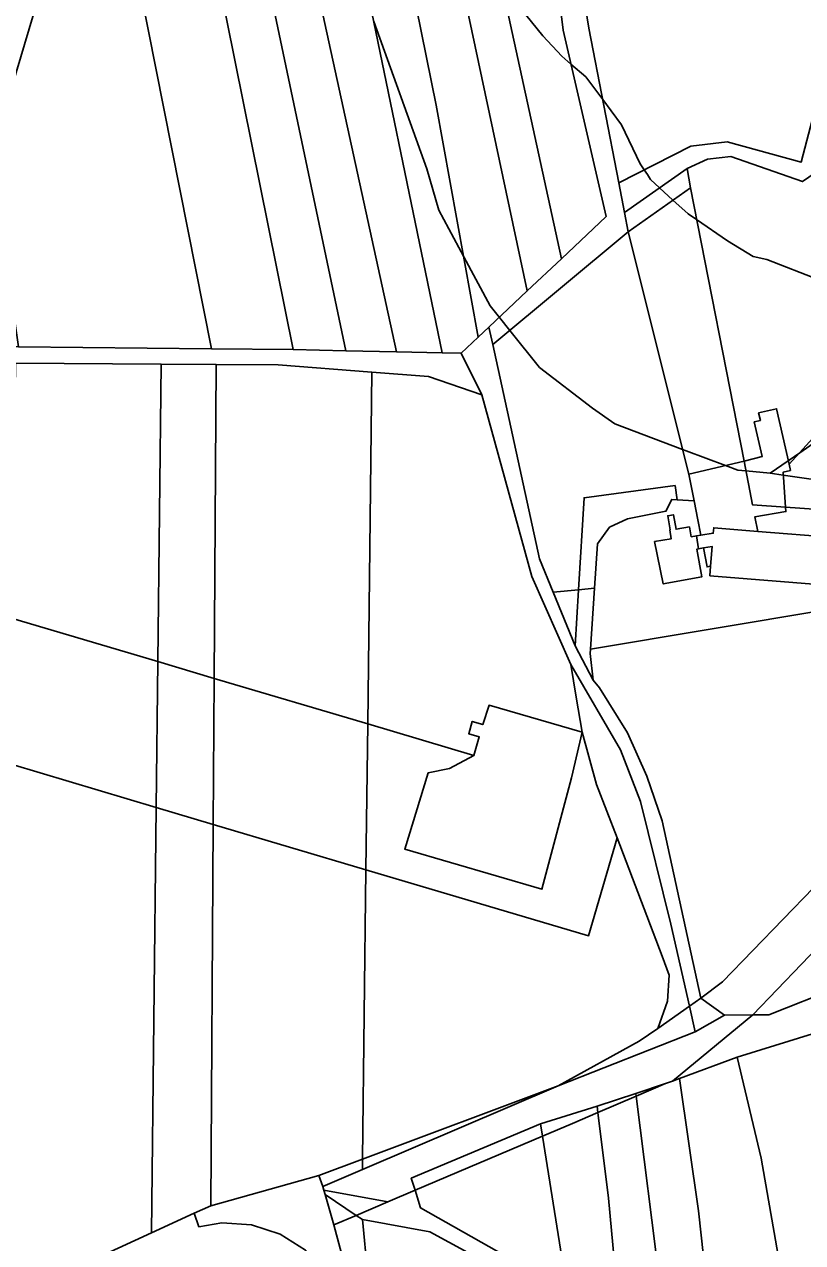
# Model space of a CAD drawing. Extents: x -502026 to -497664, y -1143484 to -1138019.
# Drawn here: x -499683.9 to -499490.3, y -1139296.8 to -1138993.9 of the extents above; entities that cross this region are included whole.
import ezdxf

# ---------------------------------------------------------------- set-up
doc = ezdxf.new("R2010")
doc.units = 0
for name, color, linetype in [('25', 7, 'Continuous'), ('31', 7, 'Continuous'), ('37', 7, 'Continuous'), ('43', 7, 'Continuous'), ('55', 7, 'Continuous'), ('62', 7, 'Continuous'), ('7', 7, 'Continuous')]:
    doc.layers.add(name, color=color, linetype=linetype)

msp = doc.modelspace()

# ---------------------------------------------------------------- linework, layer by layer
at = {"layer": '25'}
msp.add_lwpolyline([(-499504.9, -1139102.5), (-499518.63, -1139105.74), (-499533.7, -1139045.48), (-499518.22, -1139034.58)], close=True, dxfattribs=at)
at = {"layer": '31'}
msp.add_lwpolyline([(-499486.01, -1139094.9), (-499493.71, -1139103.28), (-499496.82, -1139089.48), (-499501.26, -1139090.49), (-499500.83, -1139092.42), (-499502.35, -1139092.76), (-499500.4, -1139101.38), (-499504.9, -1139102.5), (-499518.22, -1139034.58), (-499519.01, -1139029.77), (-499513.97, -1139027.42), (-499508.15, -1139026.75), (-499490.37, -1139033.01), (-499487.23, -1139030.88)], dxfattribs=at)
at = {"layer": '37'}
for points in [[(-499552.1, -1138790.55), (-499529.18, -1138791.22), (-499511.73, -1138814.39), (-499465.58, -1138874.76), (-499448.8, -1138941.59), (-499481.51, -1138993.07), (-499490.65, -1139028.16), (-499509.08, -1139023.11), (-499518.14, -1139024.19), (-499536.05, -1139033.29), (-499543.48, -1138994.87), (-499553.65, -1138932.11), (-499564.96, -1138868.79), (-499577.25, -1138815.93), (-499591.11, -1138774.54), (-499588.16, -1138761.99), (-499580.14, -1138748.95), (-499566.24, -1138743.1), (-499558.38, -1138790.37)], [(-499664.91, -1138935.38), (-499692.22, -1139026.74), (-499698.3, -1138985.62), (-499704.64, -1138947.61), (-499681.68, -1138871.58), (-499669.55, -1138911.75)], [(-499518.22, -1139034.58), (-499533.7, -1139045.48), (-499534.62, -1139040.71), (-499519.01, -1139029.77)], [(-499521.52, -1139112.1), (-499522.86, -1139112.01), (-499524.32, -1139114.94), (-499533.89, -1139116.81), (-499538.32, -1139118.9), (-499541.34, -1139123.06), (-499542.07, -1139134.05), (-499546.06, -1139134.45), (-499544.68, -1139111.61), (-499522.06, -1139108.56)], [(-499650.65, -1139152.34), (-499651.06, -1139188.59), (-499687.2, -1139177.86), (-499686.84, -1139141.58)], [(-499636.68, -1139156.49), (-499636.9, -1139192.79), (-499651.06, -1139188.59), (-499650.65, -1139152.34)], [(-499518.47, -1139237.97), (-499526.3, -1139243.56), (-499523.93, -1139236.76), (-499523.53, -1139230.31), (-499525.27, -1139225.58), (-499536.49, -1139196.17), (-499541.57, -1139182.85), (-499545.13, -1139169.87), (-499546.61, -1139161.15), (-499548.01, -1139153.01), (-499535.58, -1139174.29), (-499530.62, -1139187.09), (-499523.08, -1139217.61)], [(-499572.11, -1139175.68), (-499578.14, -1139178.91), (-499583.49, -1139180.01), (-499589.26, -1139198.99), (-499555.15, -1139208.93), (-499547.79, -1139181.23), (-499545.13, -1139169.87), (-499541.57, -1139182.85), (-499536.49, -1139196.17), (-499543.56, -1139220.48), (-499598.92, -1139204.06), (-499598.48, -1139167.84)]]:
    msp.add_lwpolyline(points, close=True, dxfattribs=at)
at = {"layer": '43'}
msp.add_lwpolyline([(-499471.01, -1138993.06), (-499480.41, -1139008.06), (-499485.67, -1139023.72), (-499487.23, -1139030.88), (-499490.37, -1139033.01), (-499508.15, -1139026.75), (-499513.97, -1139027.42), (-499519.01, -1139029.77), (-499534.62, -1139040.71), (-499536.05, -1139033.29), (-499518.14, -1139024.19), (-499509.08, -1139023.11), (-499490.65, -1139028.16), (-499481.51, -1138993.07)], dxfattribs=at)
at = {"layer": '55'}
for points in [[(-499536.05, -1139033.29), (-499534.62, -1139040.71), (-499533.7, -1139045.48), (-499567.38, -1139073.53), (-499568.33, -1139069.19), (-499558.8, -1139060.19), (-499550.32, -1139052.19), (-499539.22, -1139041.71), (-499549.88, -1138995.4), (-499557.61, -1138932.35), (-499568.42, -1138868.46), (-499574.1, -1138850.74), (-499580.84, -1138815.48), (-499594.7, -1138775.32), (-499591.11, -1138774.54), (-499577.25, -1138815.93), (-499564.96, -1138868.79), (-499553.65, -1138932.11), (-499543.48, -1138994.87)], [(-499567.38, -1139073.53), (-499555.74, -1139126.81), (-499552.37, -1139135.07), (-499546.9, -1139148.44), (-499542.38, -1139156.91), (-499540.81, -1139158.87), (-499533.85, -1139170.04), (-499529.04, -1139180.78), (-499525.24, -1139191.94), (-499515.65, -1139235.96), (-499518.47, -1139237.97), (-499523.08, -1139217.61), (-499530.62, -1139187.09), (-499535.58, -1139174.29), (-499548.01, -1139153.01), (-499557.64, -1139131.19), (-499570.09, -1139086.03), (-499575.22, -1139075.69), (-499570.98, -1139071.69), (-499568.33, -1139069.19)], [(-499493.71, -1139103.28), (-499493.36, -1139104.81), (-499495.18, -1139105.26), (-499494.57, -1139113.96), (-499502.78, -1139113.39), (-499504.9, -1139102.5), (-499500.4, -1139101.38), (-499502.35, -1139092.76), (-499500.83, -1139092.42), (-499501.26, -1139090.49), (-499496.82, -1139089.48)], [(-499494.57, -1139113.96), (-499494.49, -1139115.05), (-499502.2, -1139116.34), (-499501.48, -1139119.95), (-499512.43, -1139119.07), (-499512.54, -1139120.42), (-499515.63, -1139120.9), (-499516.38, -1139117.09), (-499517.3, -1139112.39), (-499518.63, -1139105.74), (-499504.9, -1139102.5), (-499502.78, -1139113.39)], [(-499516.68, -1139121.07), (-499516.18, -1139124.27), (-499516.63, -1139124.35), (-499515.38, -1139131.24), (-499525, -1139133.03), (-499527.13, -1139122.5), (-499522.99, -1139121.79), (-499523.37, -1139119.58), (-499523.27, -1139119.56), (-499523.88, -1139116.06), (-499522.44, -1139115.81), (-499521.81, -1139119.44), (-499518.48, -1139118.84), (-499518.04, -1139121.28)], [(-499501.48, -1139119.95), (-499482.52, -1139121.45), (-499483.51, -1139133.43), (-499513.38, -1139131.01), (-499513.2, -1139128.64), (-499512.81, -1139123.73), (-499515, -1139124.08), (-499516.18, -1139124.27), (-499516.68, -1139121.07), (-499515.63, -1139120.9), (-499512.54, -1139120.42), (-499512.43, -1139119.07)], [(-499513.2, -1139128.64), (-499514.08, -1139128.81), (-499515, -1139124.08), (-499512.81, -1139123.73)], [(-499546.9, -1139148.44), (-499552.37, -1139135.07), (-499546.06, -1139134.45)], [(-499543.07, -1139149.27), (-499543.13, -1139150.31), (-499542.38, -1139156.91), (-499546.9, -1139148.44), (-499546.06, -1139134.45), (-499542.07, -1139134.05)], [(-499449.57, -1139167.26), (-499455.59, -1139173.65), (-499485.88, -1139206.77), (-499487.6, -1139208.57), (-499510.28, -1139231.94), (-499515.65, -1139235.96), (-499525.24, -1139191.94), (-499529.04, -1139180.78), (-499533.85, -1139170.04), (-499540.81, -1139158.87), (-499542.38, -1139156.91), (-499543.13, -1139150.31), (-499543.07, -1139149.27), (-499454.27, -1139134.44)], [(-499545.13, -1139169.87), (-499547.79, -1139181.23), (-499555.15, -1139208.93), (-499589.26, -1139198.99), (-499583.49, -1139180.01), (-499578.14, -1139178.91), (-499572.11, -1139175.68), (-499570.76, -1139171.06), (-499573.37, -1139170.25), (-499572.5, -1139167.2), (-499569.89, -1139167.98), (-499568.32, -1139163.18)], [(-499484.57, -1139221.21), (-499502.74, -1139240.11), (-499509.72, -1139240.18), (-499515.65, -1139235.96), (-499510.28, -1139231.94), (-499487.6, -1139208.57)], [(-499509.72, -1139240.18), (-499517.03, -1139244.35), (-499518.47, -1139237.97), (-499515.65, -1139235.96)], [(-499517.03, -1139244.35), (-499551.11, -1139257.79), (-499530.99, -1139246.68), (-499526.3, -1139243.56), (-499518.47, -1139237.97)], [(-499522.67, -1139256.58), (-499524.41, -1139257.23), (-499531.83, -1139259.68), (-499541.45, -1139262.85), (-499555.53, -1139267.21), (-499587.66, -1139280.74), (-499586.65, -1139283.74), (-499593.5, -1139286.65), (-499609.39, -1139283.74), (-499609.67, -1139282.78), (-499599.82, -1139278.58), (-499551.11, -1139257.79), (-499517.03, -1139244.35), (-499509.72, -1139240.18), (-499502.74, -1139240.11)], [(-499531.74, -1139260.36), (-499531.83, -1139259.68), (-499524.41, -1139257.23)], [(-499599.82, -1139278.58), (-499599.79, -1139276.02), (-499551.11, -1139257.79)], [(-499531.74, -1139260.36), (-499541.25, -1139264.42), (-499541.45, -1139262.85), (-499531.83, -1139259.68)], [(-499541.25, -1139264.42), (-499547.59, -1139267.12), (-499555.04, -1139270.29), (-499555.53, -1139267.21), (-499541.45, -1139262.85)], [(-499555.04, -1139270.29), (-499586.65, -1139283.74), (-499587.66, -1139280.74), (-499555.53, -1139267.21)], [(-499599.82, -1139278.58), (-499609.67, -1139282.78), (-499610.61, -1139280.07), (-499599.79, -1139276.02)], [(-499609.67, -1139282.78), (-499609.39, -1139283.74), (-499609.1, -1139284.75), (-499606.9, -1139292.35), (-499604.13, -1139302.84), (-499608.89, -1139303.96), (-499613.98, -1139298.63), (-499620.26, -1139294.66), (-499627.38, -1139292.34), (-499634.79, -1139291.86), (-499640.46, -1139292.81), (-499641.62, -1139289.45), (-499637.47, -1139287.57), (-499610.61, -1139280.07)], [(-499593.5, -1139286.65), (-499601.34, -1139289.99), (-499609.1, -1139284.75), (-499609.39, -1139283.74)], [(-499601.34, -1139289.99), (-499606.9, -1139292.35), (-499609.1, -1139284.75)], [(-499599.82, -1139291.04), (-499597.32, -1139317.17), (-499589.64, -1139355.74), (-499586.55, -1139374.55), (-499577.38, -1139397.33), (-499574.73, -1139396.51), (-499564.47, -1139446.18), (-499555.58, -1139497.57), (-499542.95, -1139555.24), (-499539.59, -1139555.13), (-499532.88, -1139589.53), (-499527.48, -1139615.67), (-499521.62, -1139640.33), (-499533.09, -1139596.84), (-499543.7, -1139556.09), (-499553.27, -1139516.53), (-499562.03, -1139479.25), (-499573.77, -1139429.62), (-499581.25, -1139399.09), (-499591.31, -1139357.69), (-499600.96, -1139315.27), (-499604.13, -1139302.84), (-499606.9, -1139292.35), (-499601.34, -1139289.99)]]:
    msp.add_lwpolyline(points, close=True, dxfattribs=at)
for points in [[(-499454.27, -1139134.44), (-499543.07, -1139149.27), (-499542.07, -1139134.05), (-499541.34, -1139123.06), (-499538.32, -1139118.9), (-499533.89, -1139116.81), (-499524.32, -1139114.94), (-499522.86, -1139112.01), (-499521.52, -1139112.1), (-499517.3, -1139112.39), (-499516.38, -1139117.09), (-499515.63, -1139120.9), (-499516.68, -1139121.07), (-499518.04, -1139121.28), (-499518.48, -1139118.84), (-499521.81, -1139119.44), (-499522.44, -1139115.81), (-499523.88, -1139116.06), (-499523.27, -1139119.56), (-499523.37, -1139119.58), (-499522.99, -1139121.79), (-499527.13, -1139122.5), (-499525, -1139133.03), (-499515.38, -1139131.24), (-499516.63, -1139124.35), (-499516.18, -1139124.27), (-499515, -1139124.08), (-499514.08, -1139128.81), (-499513.2, -1139128.64), (-499513.38, -1139131.01), (-499483.51, -1139133.43)], [(-499482.52, -1139121.45), (-499501.48, -1139119.95), (-499502.2, -1139116.34), (-499494.49, -1139115.05), (-499494.57, -1139113.96), (-499478.03, -1139115.1)], [(-499573.6, -1139299.19), (-499583.04, -1139294.07), (-499599.82, -1139291.04), (-499601.34, -1139289.99), (-499593.5, -1139286.65), (-499586.65, -1139283.74), (-499585.34, -1139288.14), (-499562.08, -1139301.27)], [(-499688.52, -1139310.95), (-499652.24, -1139294.32), (-499641.62, -1139289.45), (-499640.46, -1139292.81), (-499634.79, -1139291.86), (-499627.38, -1139292.34), (-499620.26, -1139294.66), (-499613.98, -1139298.63)]]:
    msp.add_lwpolyline(points, dxfattribs=at)
at = {"layer": '62'}
for points in [[(-499564.83, -1138984.49), (-499554.91, -1138996.75), (-499550.22, -1139001.87), (-499547.94, -1139003.84), (-499544.28, -1139007), (-499540.05, -1139012.63), (-499537.95, -1139015.42), (-499535.34, -1139018.87), (-499530.69, -1139028.62), (-499529.73, -1139030.08), (-499528.93, -1139031.29), (-499528.12, -1139032.5), (-499525.88, -1139034.58), (-499522.58, -1139037.63), (-499518.78, -1139041), (-499516.68, -1139042.45), (-499509, -1139047.75), (-499502.62, -1139051.62), (-499499.25, -1139052.37), (-499486.06, -1139057.5)], [(-499486.06, -1139057.5), (-499499.25, -1139052.37), (-499502.62, -1139051.62), (-499509, -1139047.75), (-499516.68, -1139042.45), (-499518.78, -1139041), (-499522.58, -1139037.63), (-499525.88, -1139034.58), (-499528.12, -1139032.5), (-499528.93, -1139031.29), (-499529.73, -1139030.08), (-499530.69, -1139028.62), (-499535.34, -1139018.87), (-499537.95, -1139015.42), (-499540.05, -1139012.63), (-499544.28, -1139007), (-499547.94, -1139003.84), (-499550.22, -1139001.87), (-499554.91, -1138996.75), (-499564.83, -1138984.49)], [(-499596.96, -1138993.25), (-499583.78, -1139029.87), (-499580.81, -1139040.12), (-499574.6, -1139051.69), (-499568.06, -1139063.87), (-499565.75, -1139066.76), (-499563.15, -1139070.01), (-499555.75, -1139079.25), (-499542.56, -1139089.37), (-499537.06, -1139093.25), (-499520.17, -1139099.6), (-499519.31, -1139099.92), (-499509.54, -1139103.59), (-499506.47, -1139104.75), (-499504.43, -1139104.94), (-499498.37, -1139105.5), (-499495.13, -1139105.96), (-499483.53, -1139107.62)], [(-499486.91, -1139097.5), (-499491.06, -1139100.4), (-499493.91, -1139102.39), (-499498.37, -1139105.5), (-499504.43, -1139104.94), (-499506.47, -1139104.75), (-499509.54, -1139103.59), (-499519.31, -1139099.92), (-499520.17, -1139099.6), (-499537.06, -1139093.25), (-499542.56, -1139089.37), (-499555.75, -1139079.25), (-499563.15, -1139070.01), (-499565.75, -1139066.76), (-499568.06, -1139063.87), (-499574.6, -1139051.69), (-499580.81, -1139040.12), (-499583.78, -1139029.87), (-499596.96, -1138993.25)], [(-499483.53, -1139107.62), (-499495.13, -1139105.96), (-499498.37, -1139105.5), (-499493.91, -1139102.39), (-499491.06, -1139100.4), (-499486.91, -1139097.5)]]:
    msp.add_lwpolyline(points, dxfattribs=at)
at = {"layer": '7'}
for points in [[(-499550.32, -1139052.19), (-499563.95, -1138989.48), (-499575.62, -1138923.31), (-499581.78, -1138892.84), (-499594.17, -1138844.68), (-499616.74, -1138782.59), (-499607.64, -1138776.92), (-499599.24, -1138776.76), (-499594.7, -1138775.32), (-499580.84, -1138815.48), (-499574.1, -1138850.74), (-499568.42, -1138868.46), (-499557.61, -1138932.35), (-499549.88, -1138995.4), (-499539.22, -1139041.71)], [(-499550.32, -1139052.19), (-499558.8, -1139060.19), (-499592.41, -1138902.38), (-499604.4, -1138851.39), (-499627.2, -1138789.19), (-499616.74, -1138782.59), (-499594.17, -1138844.68), (-499581.78, -1138892.84), (-499575.62, -1138923.31), (-499563.95, -1138989.48)], [(-499558.8, -1139060.19), (-499568.33, -1139069.19), (-499570.98, -1139071.69), (-499581.43, -1139014.02), (-499601.29, -1138916.25), (-499615.44, -1138855.68), (-499636.08, -1138794.8), (-499627.2, -1138789.19), (-499604.4, -1138851.39), (-499592.41, -1138902.38)], [(-499570.98, -1139071.69), (-499575.22, -1139075.69), (-499579.95, -1139075.59), (-499602.08, -1138968.45), (-499619.35, -1138887.46), (-499635.6, -1138837.28), (-499646, -1138804.57), (-499637, -1138795.38), (-499636.08, -1138794.8), (-499615.44, -1138855.68), (-499601.29, -1138916.25), (-499581.43, -1139014.02)], [(-499579.95, -1139075.59), (-499591.31, -1139075.34), (-499612.72, -1138977.31), (-499629.44, -1138895.59), (-499638.98, -1138865.88), (-499641.75, -1138857.88), (-499635.6, -1138837.28), (-499619.35, -1138887.46), (-499602.08, -1138968.45)], [(-499591.31, -1139075.34), (-499603.91, -1139075.07), (-499642, -1138894.4), (-499647.86, -1138878.32), (-499641.75, -1138857.88), (-499638.98, -1138865.88), (-499629.44, -1138895.59), (-499612.72, -1138977.31)], [(-499603.91, -1139075.07), (-499617.01, -1139074.78), (-499652.12, -1138900.84), (-499653.5, -1138897.19), (-499647.86, -1138878.32), (-499642, -1138894.4)], [(-499617.01, -1139074.78), (-499637.37, -1139074.58), (-499664.91, -1138935.38), (-499653.5, -1138897.19), (-499652.12, -1138900.84)], [(-499637.37, -1139074.58), (-499685.33, -1139074.11), (-499692.22, -1139026.74), (-499664.91, -1138935.38)], [(-499353.46, -1139042.22), (-499379.25, -1139059.28), (-499425.24, -1139093.31), (-499445.95, -1139110.42), (-499458.04, -1139112.3), (-499478.03, -1139115.1), (-499494.57, -1139113.96), (-499495.18, -1139105.26), (-499493.36, -1139104.81), (-499493.71, -1139103.28), (-499486.01, -1139094.9), (-499476.02, -1139089.37), (-499475.62, -1139079.84), (-499452.94, -1139072.37), (-499401.1, -1139003.69), (-499375.14, -1139022.61)], [(-499518.63, -1139105.74), (-499517.3, -1139112.39), (-499521.52, -1139112.1), (-499522.06, -1139108.56), (-499544.68, -1139111.61), (-499546.06, -1139134.45), (-499552.37, -1139135.07), (-499555.74, -1139126.81), (-499567.38, -1139073.53), (-499533.7, -1139045.48)], [(-499685.33, -1139074.11), (-499637.37, -1139074.58), (-499617.01, -1139074.78), (-499603.91, -1139075.07), (-499591.31, -1139075.34), (-499579.95, -1139075.59), (-499575.22, -1139075.69), (-499570.09, -1139086.03), (-499583.38, -1139081.47), (-499597.43, -1139080.38), (-499620.78, -1139078.57), (-499636.21, -1139078.46), (-499649.82, -1139078.37), (-499686.09, -1139078.12), (-499707.65, -1139078.31), (-499706.34, -1139073.94)], [(-499649.82, -1139078.37), (-499650.65, -1139152.34), (-499686.84, -1139141.58), (-499686.09, -1139078.12)], [(-499636.21, -1139078.46), (-499636.68, -1139156.49), (-499650.65, -1139152.34), (-499649.82, -1139078.37)], [(-499597.43, -1139080.38), (-499598.48, -1139167.84), (-499636.68, -1139156.49), (-499636.21, -1139078.46), (-499620.78, -1139078.57)], [(-499570.09, -1139086.03), (-499557.64, -1139131.19), (-499548.01, -1139153.01), (-499546.61, -1139161.15), (-499545.13, -1139169.87), (-499568.32, -1139163.18), (-499569.89, -1139167.98), (-499572.5, -1139167.2), (-499573.37, -1139170.25), (-499570.76, -1139171.06), (-499572.11, -1139175.68), (-499598.48, -1139167.84), (-499597.43, -1139080.38), (-499583.38, -1139081.47)], [(-499598.48, -1139167.84), (-499598.92, -1139204.06), (-499636.9, -1139192.79), (-499636.68, -1139156.49)], [(-499651.06, -1139188.59), (-499652.24, -1139294.32), (-499688.52, -1139310.95), (-499687.2, -1139177.86)], [(-499636.9, -1139192.79), (-499637.47, -1139287.57), (-499641.62, -1139289.45), (-499652.24, -1139294.32), (-499651.06, -1139188.59)], [(-499598.92, -1139204.06), (-499599.79, -1139276.02), (-499610.61, -1139280.07), (-499637.47, -1139287.57), (-499636.9, -1139192.79)], [(-499526.3, -1139243.56), (-499530.99, -1139246.68), (-499551.11, -1139257.79), (-499599.79, -1139276.02), (-499598.92, -1139204.06), (-499543.56, -1139220.48), (-499536.49, -1139196.17), (-499525.27, -1139225.58), (-499523.53, -1139230.31), (-499523.93, -1139236.76)], [(-499481.61, -1139233.35), (-499498.73, -1139240.15), (-499502.74, -1139240.11), (-499484.57, -1139221.21)], [(-499462.72, -1139386.25), (-499492.77, -1139362.7), (-499495.55, -1139304.68), (-499500.62, -1139275.73), (-499506.63, -1139250.63), (-499487.87, -1139244.85), (-499478.36, -1139286.97), (-499468.4, -1139356.5)], [(-499492.77, -1139362.7), (-499502.1, -1139356.19), (-499512.1, -1139346.68), (-499513.07, -1139317.6), (-499516.22, -1139288.89), (-499520.94, -1139255.94), (-499506.63, -1139250.63), (-499500.62, -1139275.73), (-499495.55, -1139304.68)], [(-499512.1, -1139346.68), (-499524.3, -1139335.07), (-499525.86, -1139306.9), (-499531.74, -1139260.36), (-499524.41, -1139257.23), (-499522.67, -1139256.58), (-499520.94, -1139255.94), (-499516.22, -1139288.89), (-499513.07, -1139317.6)], [(-499524.3, -1139335.07), (-499534.96, -1139324.94), (-499538.6, -1139285.67), (-499541.25, -1139264.42), (-499531.74, -1139260.36), (-499525.86, -1139306.9)], [(-499534.96, -1139324.94), (-499548.14, -1139313.44), (-499555.04, -1139270.29), (-499547.59, -1139267.12), (-499541.25, -1139264.42), (-499538.6, -1139285.67)], [(-499548.14, -1139313.44), (-499562.08, -1139301.27), (-499585.34, -1139288.14), (-499586.65, -1139283.74), (-499555.04, -1139270.29)], [(-499573.6, -1139299.19), (-499572.38, -1139322.52), (-499559.4, -1139391.81), (-499574.73, -1139396.51), (-499577.38, -1139397.33), (-499586.55, -1139374.55), (-499589.64, -1139355.74), (-499597.32, -1139317.17), (-499599.82, -1139291.04), (-499583.04, -1139294.07)]]:
    msp.add_lwpolyline(points, close=True, dxfattribs=at)
msp.add_lwpolyline([(-499487.87, -1139244.85), (-499506.63, -1139250.63), (-499520.94, -1139255.94), (-499522.67, -1139256.58), (-499502.74, -1139240.11), (-499498.73, -1139240.15), (-499481.61, -1139233.35)], dxfattribs=at)

doc.saveas('drawing.dxf')
